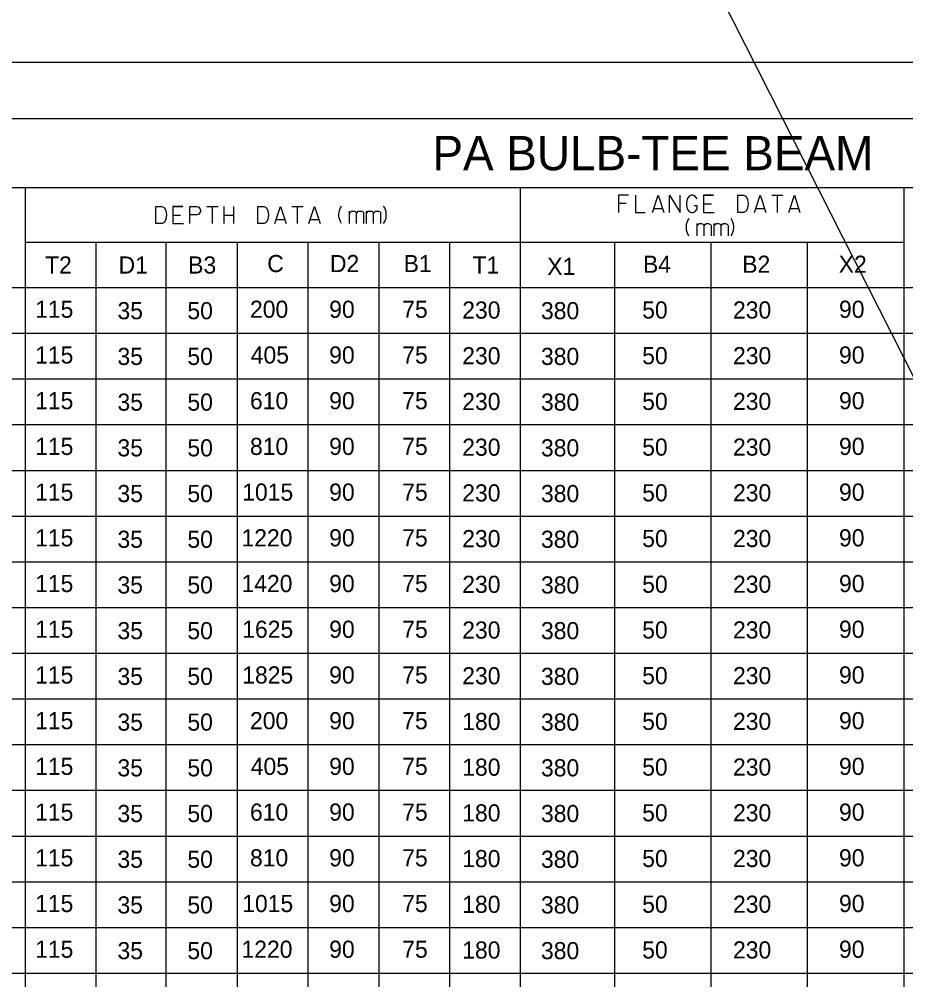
# Model space of a CAD drawing. Extents: x 635698 to 639877, y 296617 to 300175.
# Drawn here: x 636896.9 to 637052.1, y 298701.1 to 298869.3 of the extents above; entities that cross this region are included whole.
import ezdxf

# ---------------------------------------------------------------- set-up
doc = ezdxf.new("R2010")
doc.units = 0
doc.layers.add('1', color=7, linetype='Continuous')
doc.layers.add('2', color=7, linetype='Continuous')

msp = doc.modelspace()

# ---------------------------------------------------------------- linework, layer by layer
at = {"layer": '1'}
msp.add_line((636360.88, 300174.81), (637328.96, 298262.27), dxfattribs=at)
at = {"layer": '2'}
for p, q in [((636545.45, 298861.76), (637331.45, 298861.76)), ((637262.96, 298851.84), (636554.2, 298851.84)), ((637262.96, 298839.75), (636768.84, 298839.75)), ((636897.96, 298839.75), (636897.96, 298750.25)), ((636984.59, 298839.75), (636984.59, 298750.25)), ((637051.71, 298839.75), (637051.71, 298750.25)), ((636897.96, 298830.25), (636984.59, 298830.25)), ((636910.34, 298830.25), (636910.34, 298750.25)), ((636922.59, 298830.25), (636922.59, 298750.25)), ((636935.09, 298830.25), (636935.09, 298750.25)), ((636947.46, 298830.25), (636947.46, 298750.25)), ((636959.84, 298830.25), (636959.84, 298750.25)), ((636972.21, 298830.25), (636972.21, 298750.25)), ((636984.59, 298830.25), (637051.71, 298830.25)), ((637001.09, 298830.25), (637001.09, 298750.25)), ((637017.96, 298830.25), (637017.96, 298750.25)), ((637034.84, 298830.25), (637034.84, 298750.25)), ((637262.96, 298822.25), (636768.84, 298822.25)), ((637262.96, 298814.25), (636768.84, 298814.25)), ((637262.96, 298806.25), (636768.84, 298806.25)), ((637262.96, 298798.25), (636768.84, 298798.25)), ((637262.96, 298790.25), (636768.84, 298790.25)), ((637262.96, 298782.25), (636768.84, 298782.25)), ((637262.96, 298774.25), (636768.84, 298774.25)), ((637262.96, 298766.25), (636768.84, 298766.25)), ((637262.96, 298758.25), (636768.84, 298758.25)), ((637262.96, 298750.25), (636768.84, 298750.25)), ((637262.96, 298750.25), (636768.84, 298750.25)), ((636897.96, 298750.25), (636897.96, 298678.25)), ((636910.34, 298750.25), (636910.34, 298678.25)), ((636922.59, 298750.25), (636922.59, 298678.25)), ((636935.09, 298750.25), (636935.09, 298678.25)), ((636947.46, 298750.25), (636947.46, 298678.25)), ((636959.84, 298750.25), (636959.84, 298678.25)), ((636972.21, 298750.25), (636972.21, 298678.25)), ((636984.59, 298750.25), (636984.59, 298678.25)), ((637001.09, 298750.25), (637001.09, 298678.25)), ((637017.96, 298750.25), (637017.96, 298678.25)), ((637034.84, 298750.25), (637034.84, 298678.25)), ((637051.71, 298750.25), (637051.71, 298678.25)), ((637262.96, 298742.25), (636768.84, 298742.25)), ((637262.96, 298734.25), (636768.84, 298734.25)), ((637262.96, 298726.25), (636768.84, 298726.25)), ((637262.96, 298718.25), (636768.84, 298718.25)), ((637262.96, 298710.25), (636768.84, 298710.25)), ((637262.96, 298702.25), (636768.84, 298702.25))]:
    msp.add_line(p, q, dxfattribs=at)
for points in [[(637003.54, 298838.44), (637001.82, 298838.44), (637001.82, 298835.44)], [(637004.8, 298838.44), (637004.8, 298835.44), (637006.5, 298835.44)], [(637007.77, 298835.44), (637008.77, 298838.44), (637009.73, 298835.44)], [(637010.75, 298835.44), (637010.75, 298838.44), (637012.62, 298835.44), (637012.62, 298838.44)], [(637015.59, 298837.85), (637015.19, 298838.35), (637014.81, 298838.44), (637014.53, 298838.44), (637014.22, 298838.35), (637013.82, 298837.85), (637013.73, 298837.21), (637013.73, 298836.72), (637013.84, 298836.01), (637014.2, 298835.54), (637014.55, 298835.44), (637014.81, 298835.44), (637015.19, 298835.54), (637015.59, 298836.03), (637015.59, 298836.62), (637015.07, 298836.62)], [(637018.43, 298838.44), (637016.7, 298838.44), (637016.7, 298835.44), (637018.55, 298835.44)], [(637016.7, 298838.44), (637018.43, 298838.44)], [(637022.66, 298838.44), (637023.74, 298838.44), (637024.14, 298838.23), (637024.4, 298837.71), (637024.52, 298837.02), (637024.38, 298836.17), (637024.12, 298835.65), (637023.74, 298835.44), (637022.66, 298835.44), (637022.66, 298838.44)], [(637025.63, 298835.44), (637026.62, 298838.44), (637027.59, 298835.44)], [(637028.61, 298838.44), (637030.59, 298838.44)], [(637029.6, 298835.44), (637029.6, 298838.44)], [(637029.6, 298835.44), (637029.6, 298838.44)], [(637031.59, 298835.44), (637032.58, 298838.44), (637033.55, 298835.44)], [(636920.85, 298836.48), (636921.94, 298836.48), (636922.34, 298836.26), (636922.6, 298835.74), (636922.72, 298835.06), (636922.58, 298834.21), (636922.32, 298833.69), (636921.94, 298833.48), (636920.85, 298833.48), (636920.85, 298836.48)], [(636925.55, 298836.48), (636923.83, 298836.48), (636923.83, 298833.48), (636925.67, 298833.48)], [(636923.83, 298836.48), (636925.55, 298836.48)], [(636926.81, 298833.48), (636926.81, 298836.48), (636928.01, 298836.48), (636928.37, 298836.36), (636928.67, 298835.89), (636928.67, 298835.6), (636928.39, 298835.13), (636928.01, 298835.01), (636926.81, 298835.01)], [(636929.78, 298836.48), (636931.77, 298836.48)], [(636930.78, 298833.48), (636930.78, 298836.48)], [(636930.78, 298833.48), (636930.78, 298836.48)], [(636932.76, 298836.48), (636932.76, 298833.48)], [(636934.46, 298836.48), (636934.46, 298833.48)], [(636938.71, 298836.48), (636939.8, 298836.48), (636940.2, 298836.26), (636940.46, 298835.74), (636940.58, 298835.06), (636940.44, 298834.21), (636940.18, 298833.69), (636939.8, 298833.48), (636938.71, 298833.48), (636938.71, 298836.48)], [(636941.69, 298833.48), (636942.68, 298836.48), (636943.65, 298833.48)], [(636944.67, 298836.48), (636946.65, 298836.48)], [(636945.66, 298833.48), (636945.66, 298836.48)], [(636945.66, 298833.48), (636945.66, 298836.48)], [(636947.64, 298833.48), (636948.63, 298836.48), (636949.6, 298833.48)], [(636953.35, 298833.53), (636953.16, 298833.84), (636953.02, 298834.17), (636952.92, 298834.5), (636952.87, 298834.86), (636952.87, 298835.21), (636952.92, 298835.57), (636953.02, 298835.9), (636953.16, 298836.23), (636953.35, 298836.53)], [(636960.7, 298833.53), (636960.89, 298833.84), (636961.03, 298834.17), (636961.13, 298834.5), (636961.17, 298834.86), (636961.17, 298835.21), (636961.13, 298835.57), (636961.03, 298835.9), (636960.89, 298836.23), (636960.7, 298836.53)], [(637003.15, 298836.98), (637001.82, 298836.98)], [(637016.7, 298836.95), (637018.05, 298836.95)], [(637016.7, 298836.95), (637018.05, 298836.95)], [(636923.83, 298834.99), (636925.18, 298834.99)], [(636923.83, 298834.99), (636925.18, 298834.99)], [(636932.76, 298834.97), (636934.46, 298834.97)], [(636954.75, 298835.28), (636954.8, 298835.33), (636954.84, 298835.42), (636955.06, 298835.64), (636955.13, 298835.66), (636955.22, 298835.68), (636955.55, 298835.68), (636955.69, 298835.64), (636955.79, 298835.57), (636955.88, 298835.47), (636955.95, 298835.31), (636955.98, 298835.26), (636956.02, 298835.33), (636956.07, 298835.42), (636956.28, 298835.64), (636956.36, 298835.66), (636956.43, 298835.68), (636956.78, 298835.68), (636956.88, 298835.64), (636956.99, 298835.59), (636957.11, 298835.49), (636957.16, 298835.42), (636957.21, 298835.33), (636957.21, 298833.53)], [(636954.75, 298833.53), (636954.75, 298835.66)], [(636955.98, 298833.53), (636955.98, 298835.28)], [(636957.73, 298835.28), (636957.77, 298835.33), (636957.82, 298835.42), (636958.03, 298835.64), (636958.1, 298835.66), (636958.2, 298835.68), (636958.53, 298835.68), (636958.67, 298835.64), (636958.77, 298835.57), (636958.86, 298835.47), (636958.93, 298835.31), (636958.95, 298835.26), (636959, 298835.33), (636959.05, 298835.42), (636959.26, 298835.64), (636959.33, 298835.66), (636959.4, 298835.68), (636959.76, 298835.68), (636959.85, 298835.64), (636959.97, 298835.59), (636960.09, 298835.49), (636960.14, 298835.42), (636960.18, 298835.33), (636960.18, 298833.53)], [(636957.73, 298833.53), (636957.73, 298835.66)], [(636958.95, 298833.53), (636958.95, 298835.28)], [(637008.01, 298836.15), (637009.5, 298836.15)], [(637025.87, 298836.15), (637027.36, 298836.15)], [(637031.82, 298836.15), (637033.31, 298836.15)], [(636941.93, 298834.19), (636943.41, 298834.19)], [(636947.88, 298834.19), (636949.37, 298834.19)], [(637014.15, 298831.36), (637013.96, 298831.67), (637013.82, 298832), (637013.72, 298832.33), (637013.68, 298832.69), (637013.68, 298833.04), (637013.72, 298833.39), (637013.82, 298833.72), (637013.96, 298834.06), (637014.15, 298834.36)], [(637015.55, 298833.11), (637015.6, 298833.16), (637015.65, 298833.25), (637015.86, 298833.47), (637015.93, 298833.49), (637016.02, 298833.51), (637016.35, 298833.51), (637016.5, 298833.47), (637016.59, 298833.39), (637016.69, 298833.3), (637016.76, 298833.13), (637016.78, 298833.09), (637016.83, 298833.16), (637016.87, 298833.25), (637017.09, 298833.47), (637017.16, 298833.49), (637017.23, 298833.51), (637017.58, 298833.51), (637017.68, 298833.47), (637017.8, 298833.42), (637017.91, 298833.32), (637017.96, 298833.25), (637018.01, 298833.16), (637018.01, 298831.36)], [(637015.55, 298831.36), (637015.55, 298833.49)], [(637016.78, 298831.36), (637016.78, 298833.11)], [(637018.53, 298833.11), (637018.57, 298833.16), (637018.62, 298833.25), (637018.83, 298833.47), (637018.91, 298833.49), (637019, 298833.51), (637019.33, 298833.51), (637019.47, 298833.47), (637019.57, 298833.39), (637019.66, 298833.3), (637019.73, 298833.13), (637019.76, 298833.09), (637019.8, 298833.16), (637019.85, 298833.25), (637020.06, 298833.47), (637020.13, 298833.49), (637020.2, 298833.51), (637020.56, 298833.51), (637020.65, 298833.47), (637020.77, 298833.42), (637020.89, 298833.32), (637020.94, 298833.25), (637020.98, 298833.16), (637020.98, 298831.36)], [(637018.53, 298831.36), (637018.53, 298833.49)], [(637019.76, 298831.36), (637019.76, 298833.11)], [(637021.5, 298831.36), (637021.69, 298831.67), (637021.83, 298832), (637021.93, 298832.33), (637021.98, 298832.69), (637021.98, 298833.04), (637021.93, 298833.39), (637021.83, 298833.72), (637021.69, 298834.06), (637021.5, 298834.36)]]:
    msp.add_lwpolyline(points, dxfattribs=at)

# ---------------------------------------------------------------- texts
for s, height, p in [('PA BULB-TEE BEAM', 6, (636969.25, 298842.83)), ('T2', 3, (636901.46, 298824.75)), ('B3', 3, (636926.5, 298824.75)), ('C', 3, (636940.34, 298825)), ('D2', 3, (636951.31, 298825)), ('B1', 3, (636964.21, 298825)), ('B4', 3, (637006.09, 298824.88)), ('B2', 3, (637023.46, 298824.88)), ('X2', 3, (637040.34, 298824.88)), ('D1', 3, (636914.33, 298824.75)), ('T1', 3, (636976.26, 298824.75)), ('X1', 3, (636989.34, 298824.5)), ('115', 3, (636899.72, 298817)), ('35', 3, (636914.13, 298816.75)), ('50', 3, (636926.37, 298816.75)), ('200', 3, (636937.32, 298817)), ('90', 3, (636951.18, 298817)), ('75', 3, (636963.96, 298817)), ('230', 3, (636974.46, 298816.86)), ('380', 3, (636988.24, 298816.75)), ('50', 3, (637005.95, 298816.88)), ('230', 3, (637021.84, 298816.88)), ('90', 3, (637040.39, 298817)), ('115', 3, (636899.72, 298809)), ('35', 3, (636914.13, 298808.75)), ('50', 3, (636926.37, 298808.75)), ('405', 3, (636937.45, 298809)), ('90', 3, (636951.18, 298809)), ('75', 3, (636963.96, 298809)), ('230', 3, (636974.46, 298808.86)), ('380', 3, (636988.24, 298808.75)), ('50', 3, (637005.95, 298808.88)), ('230', 3, (637021.84, 298808.88)), ('90', 3, (637040.39, 298809)), ('115', 3, (636899.72, 298801)), ('35', 3, (636914.13, 298800.75)), ('50', 3, (636926.37, 298800.75)), ('610', 3, (636937.32, 298801)), ('90', 3, (636951.18, 298801)), ('75', 3, (636963.96, 298801)), ('230', 3, (636974.46, 298800.86)), ('380', 3, (636988.24, 298800.75)), ('50', 3, (637005.95, 298800.88)), ('230', 3, (637021.84, 298800.88)), ('90', 3, (637040.39, 298801)), ('115', 3, (636899.72, 298793)), ('810', 3, (636937.32, 298793)), ('90', 3, (636951.18, 298793)), ('75', 3, (636963.96, 298793)), ('230', 3, (636974.46, 298792.86)), ('50', 3, (637005.95, 298792.88)), ('230', 3, (637021.84, 298792.88)), ('90', 3, (637040.39, 298793)), ('35', 3, (636914.13, 298792.75)), ('50', 3, (636926.37, 298792.75)), ('380', 3, (636988.24, 298792.75)), ('115', 3, (636899.72, 298785)), ('35', 3, (636914.13, 298784.75)), ('50', 3, (636926.37, 298784.75)), ('1015', 3, (636935.96, 298785)), ('90', 3, (636951.18, 298785)), ('75', 3, (636963.96, 298785)), ('230', 3, (636974.46, 298784.86)), ('380', 3, (636988.24, 298784.75)), ('50', 3, (637005.95, 298784.88)), ('230', 3, (637021.84, 298784.88)), ('90', 3, (637040.39, 298785)), ('115', 3, (636899.72, 298777)), ('35', 3, (636914.13, 298776.75)), ('50', 3, (636926.37, 298776.75)), ('1220', 3, (636935.83, 298777)), ('90', 3, (636951.18, 298777)), ('75', 3, (636963.96, 298777)), ('230', 3, (636974.46, 298776.86)), ('380', 3, (636988.24, 298776.75)), ('50', 3, (637005.95, 298776.88)), ('230', 3, (637021.84, 298776.88)), ('90', 3, (637040.39, 298777)), ('115', 3, (636899.72, 298769)), ('35', 3, (636914.13, 298768.75)), ('50', 3, (636926.37, 298768.75)), ('1420', 3, (636935.83, 298769)), ('90', 3, (636951.18, 298769)), ('75', 3, (636963.96, 298769)), ('230', 3, (636974.46, 298768.86)), ('380', 3, (636988.24, 298768.75)), ('50', 3, (637005.95, 298768.88)), ('230', 3, (637021.84, 298768.88)), ('90', 3, (637040.39, 298769)), ('115', 3, (636899.72, 298761)), ('1625', 3, (636935.96, 298761)), ('90', 3, (636951.18, 298761)), ('75', 3, (636963.96, 298761)), ('50', 3, (637005.95, 298760.88)), ('230', 3, (637021.84, 298760.88)), ('90', 3, (637040.39, 298761)), ('35', 3, (636914.13, 298760.75)), ('50', 3, (636926.37, 298760.75)), ('230', 3, (636974.46, 298760.86)), ('380', 3, (636988.24, 298760.75)), ('115', 3, (636899.72, 298753)), ('35', 3, (636914.13, 298752.75)), ('50', 3, (636926.37, 298752.75)), ('1825', 3, (636935.96, 298753)), ('90', 3, (636951.18, 298753)), ('75', 3, (636963.96, 298753)), ('230', 3, (636974.46, 298752.86)), ('380', 3, (636988.24, 298752.75)), ('50', 3, (637005.95, 298752.88)), ('230', 3, (637021.84, 298752.88)), ('90', 3, (637040.39, 298753)), ('115', 3, (636899.72, 298745)), ('35', 3, (636914.13, 298744.75)), ('50', 3, (636926.37, 298744.75)), ('200', 3, (636937.32, 298745)), ('90', 3, (636951.18, 298745)), ('75', 3, (636963.96, 298745)), ('180', 3, (636974.46, 298744.86)), ('380', 3, (636988.24, 298744.75)), ('50', 3, (637005.95, 298744.88)), ('230', 3, (637021.84, 298744.88)), ('90', 3, (637040.39, 298745)), ('115', 3, (636899.72, 298737)), ('35', 3, (636914.13, 298736.75)), ('50', 3, (636926.37, 298736.75)), ('405', 3, (636937.45, 298737)), ('90', 3, (636951.18, 298737)), ('75', 3, (636963.96, 298737)), ('180', 3, (636974.46, 298736.86)), ('380', 3, (636988.24, 298736.75)), ('50', 3, (637005.95, 298736.88)), ('230', 3, (637021.84, 298736.88)), ('90', 3, (637040.39, 298737)), ('115', 3, (636899.72, 298729)), ('610', 3, (636937.32, 298729)), ('90', 3, (636951.18, 298729)), ('75', 3, (636963.96, 298729)), ('90', 3, (637040.39, 298729)), ('35', 3, (636914.13, 298728.75)), ('50', 3, (636926.37, 298728.75)), ('180', 3, (636974.46, 298728.86)), ('380', 3, (636988.24, 298728.75)), ('50', 3, (637005.95, 298728.88)), ('230', 3, (637021.84, 298728.88)), ('115', 3, (636899.72, 298721)), ('35', 3, (636914.13, 298720.75)), ('50', 3, (636926.37, 298720.75)), ('810', 3, (636937.32, 298721)), ('90', 3, (636951.18, 298721)), ('75', 3, (636963.96, 298721)), ('180', 3, (636974.46, 298720.86)), ('380', 3, (636988.24, 298720.75)), ('50', 3, (637005.95, 298720.88)), ('230', 3, (637021.84, 298720.88)), ('90', 3, (637040.39, 298721)), ('115', 3, (636899.72, 298713)), ('35', 3, (636914.13, 298712.75)), ('50', 3, (636926.37, 298712.75)), ('1015', 3, (636935.96, 298713)), ('90', 3, (636951.18, 298713)), ('75', 3, (636963.96, 298713)), ('180', 3, (636974.46, 298712.86)), ('380', 3, (636988.24, 298712.75)), ('50', 3, (637005.95, 298712.88)), ('230', 3, (637021.84, 298712.88)), ('90', 3, (637040.39, 298713)), ('115', 3, (636899.72, 298705)), ('35', 3, (636914.13, 298704.75)), ('50', 3, (636926.37, 298704.75)), ('1220', 3, (636935.83, 298705)), ('90', 3, (636951.18, 298705)), ('75', 3, (636963.96, 298705)), ('180', 3, (636974.46, 298704.86)), ('380', 3, (636988.24, 298704.75)), ('50', 3, (637005.95, 298704.88)), ('230', 3, (637021.84, 298704.88)), ('90', 3, (637040.39, 298705))]:
    msp.add_text(s, height=height, dxfattribs=at).set_placement(p)

doc.saveas('drawing.dxf')
